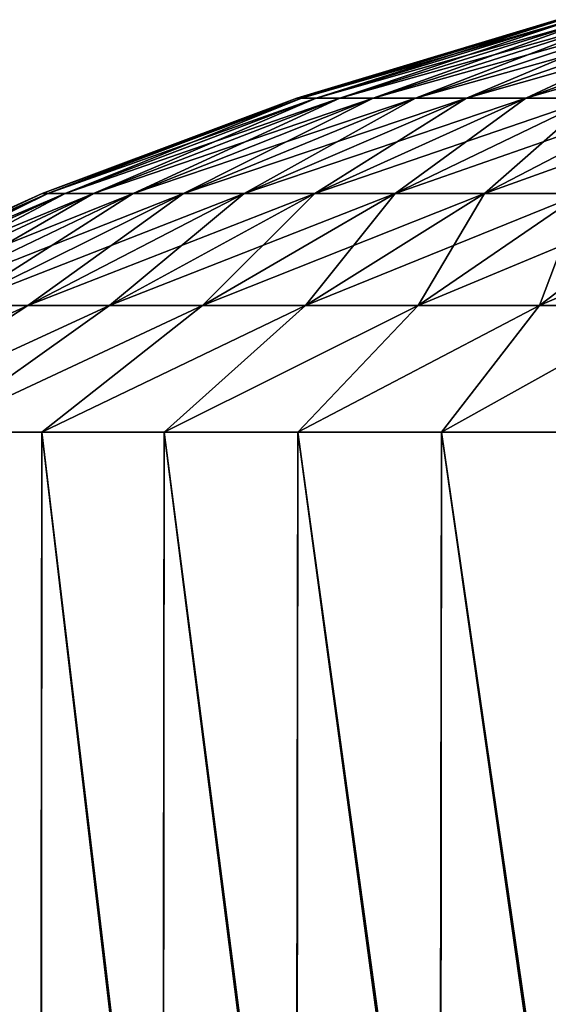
# Model space of a CAD drawing. Header units: metres. Extents: x -46 to 104, y -30 to 30.
# Tile 424 of 656: x 21.335 to 21.717, y 9.586 to 10.298. Entities that reach past the tile are written whole.
import ezdxf

# ---------------------------------------------------------------- set-up
doc = ezdxf.new("R2010")
doc.units = ezdxf.units.M
doc.layers.add('solid_26_000_502_XXX', color=7, linetype='CONTINUOUS')

msp = doc.modelspace()

# ---------------------------------------------------------------- linework, layer by layer
at = {"layer": 'solid_26_000_502_XXX'}
for points in [[(21.535189, 10.241322, 292), (21.723223, 10.298131, 292), (21.726021, 10.298131, 291.934113)], [(21.538666, 10.241322, 292.081818), (21.723223, 10.298131, 292), (21.535189, 10.241322, 292)], [(21.538666, 10.241322, 291.918182), (21.535189, 10.241322, 292), (21.726021, 10.298131, 291.934113)], [(21.538666, 10.241322, 292.081818), (21.726021, 10.298131, 292.065887), (21.723223, 10.298131, 292)], [(21.538666, 10.241322, 291.918182), (21.726021, 10.298131, 291.934113), (21.734396, 10.298131, 291.868713)], [(21.549067, 10.241322, 291.836945), (21.538666, 10.241322, 291.918182), (21.734396, 10.298131, 291.868713)], [(21.538666, 10.241322, 292.081818), (21.549067, 10.241322, 292.163055), (21.726021, 10.298131, 292.065887)], [(21.549067, 10.241322, 291.836945), (21.734396, 10.298131, 291.868713), (21.748287, 10.298131, 291.80426)], [(21.56632, 10.241322, 291.756897), (21.549067, 10.241322, 291.836945), (21.748287, 10.298131, 291.80426)], [(21.549067, 10.241322, 292.163055), (21.734396, 10.298131, 292.131287), (21.726021, 10.298131, 292.065887)], [(21.549067, 10.241322, 292.163055), (21.56632, 10.241322, 292.243103), (21.734396, 10.298131, 292.131287)], [(21.56632, 10.241322, 291.756897), (21.748287, 10.298131, 291.80426), (21.767593, 10.298131, 291.741211)], [(21.590302, 10.241322, 291.678589), (21.56632, 10.241322, 291.756897), (21.767593, 10.298131, 291.741211)], [(21.56632, 10.241322, 292.243103), (21.748287, 10.298131, 292.19574), (21.734396, 10.298131, 292.131287)], [(21.56632, 10.241322, 292.243103), (21.590302, 10.241322, 292.321411), (21.748287, 10.298131, 292.19574)], [(21.590302, 10.241322, 291.678589), (21.767593, 10.298131, 291.741211), (21.792177, 10.298131, 291.680054)], [(21.620836, 10.241322, 291.6026), (21.590302, 10.241322, 291.678589), (21.792177, 10.298131, 291.680054)], [(21.590302, 10.241322, 292.321411), (21.767593, 10.298131, 292.258789), (21.748287, 10.298131, 292.19574)], [(21.590302, 10.241322, 292.321411), (21.620836, 10.241322, 292.3974), (21.767593, 10.298131, 292.258789)], [(21.620836, 10.241322, 291.6026), (21.792177, 10.298131, 291.680054), (21.821861, 10.298131, 291.621155)], [(21.657707, 10.241322, 291.52948), (21.620836, 10.241322, 291.6026), (21.821861, 10.298131, 291.621155)], [(21.620836, 10.241322, 292.3974), (21.792177, 10.298131, 292.319946), (21.767593, 10.298131, 292.258789)], [(21.620836, 10.241322, 292.3974), (21.657707, 10.241322, 292.47052), (21.792177, 10.298131, 292.319946)], [(21.657707, 10.241322, 291.52948), (21.821861, 10.298131, 291.621155), (21.856432, 10.298131, 291.565033)], [(21.700645, 10.241322, 291.459717), (21.657707, 10.241322, 291.52948), (21.856432, 10.298131, 291.565033)], [(21.657707, 10.241322, 292.47052), (21.821861, 10.298131, 292.378845), (21.792177, 10.298131, 292.319946)], [(21.657707, 10.241322, 292.47052), (21.700645, 10.241322, 292.540283), (21.821861, 10.298131, 292.378845)], [(21.700645, 10.241322, 291.459717), (21.856432, 10.298131, 291.565033), (21.895639, 10.298131, 291.512024)], [(21.749342, 10.241322, 291.39389), (21.700645, 10.241322, 291.459717), (21.895639, 10.298131, 291.512024)], [(21.700645, 10.241322, 292.540283), (21.856432, 10.298131, 292.434967), (21.821861, 10.298131, 292.378845)], [(21.700645, 10.241322, 292.540283), (21.749342, 10.241322, 292.60611), (21.856432, 10.298131, 292.434967)], [(21.351257, 10.172379, 292), (21.535189, 10.241322, 292), (21.538666, 10.241322, 291.918182)], [(21.355396, 10.172379, 292.097412), (21.535189, 10.241322, 292), (21.351257, 10.172379, 292)], [(21.355396, 10.172379, 291.902588), (21.351257, 10.172379, 292), (21.538666, 10.241322, 291.918182)], [(21.355396, 10.172379, 292.097412), (21.538666, 10.241322, 292.081818), (21.535189, 10.241322, 292)], [(21.355396, 10.172379, 291.902588), (21.538666, 10.241322, 291.918182), (21.549067, 10.241322, 291.836945)], [(21.367781, 10.172379, 291.805847), (21.355396, 10.172379, 291.902588), (21.549067, 10.241322, 291.836945)], [(21.355396, 10.172379, 292.097412), (21.367781, 10.172379, 292.194153), (21.538666, 10.241322, 292.081818)], [(21.367781, 10.172379, 291.805847), (21.549067, 10.241322, 291.836945), (21.56632, 10.241322, 291.756897)], [(21.388325, 10.172379, 291.710541), (21.367781, 10.172379, 291.805847), (21.56632, 10.241322, 291.756897)], [(21.367781, 10.172379, 292.194153), (21.549067, 10.241322, 292.163055), (21.538666, 10.241322, 292.081818)], [(21.367781, 10.172379, 292.194153), (21.388325, 10.172379, 292.289459), (21.549067, 10.241322, 292.163055)], [(21.388325, 10.172379, 291.710541), (21.56632, 10.241322, 291.756897), (21.590302, 10.241322, 291.678589)], [(21.416878, 10.172379, 291.61731), (21.388325, 10.172379, 291.710541), (21.590302, 10.241322, 291.678589)], [(21.388325, 10.172379, 292.289459), (21.56632, 10.241322, 292.243103), (21.549067, 10.241322, 292.163055)], [(21.388325, 10.172379, 292.289459), (21.416878, 10.172379, 292.38269), (21.56632, 10.241322, 292.243103)], [(21.416878, 10.172379, 291.61731), (21.590302, 10.241322, 291.678589), (21.620836, 10.241322, 291.6026)], [(21.453234, 10.172379, 291.526825), (21.416878, 10.172379, 291.61731), (21.620836, 10.241322, 291.6026)], [(21.416878, 10.172379, 292.38269), (21.590302, 10.241322, 292.321411), (21.56632, 10.241322, 292.243103)], [(21.416878, 10.172379, 292.38269), (21.453234, 10.172379, 292.473175), (21.590302, 10.241322, 292.321411)], [(21.453234, 10.172379, 291.526825), (21.620836, 10.241322, 291.6026), (21.657707, 10.241322, 291.52948)], [(21.497131, 10.172379, 291.439758), (21.453234, 10.172379, 291.526825), (21.657707, 10.241322, 291.52948)], [(21.453234, 10.172379, 292.473175), (21.620836, 10.241322, 292.3974), (21.590302, 10.241322, 292.321411)], [(21.453234, 10.172379, 292.473175), (21.497131, 10.172379, 292.560242), (21.620836, 10.241322, 292.3974)], [(21.497131, 10.172379, 291.439758), (21.657707, 10.241322, 291.52948), (21.700645, 10.241322, 291.459717)], [(21.548256, 10.172379, 291.35672), (21.497131, 10.172379, 291.439758), (21.700645, 10.241322, 291.459717)], [(21.497131, 10.172379, 292.560242), (21.657707, 10.241322, 292.47052), (21.620836, 10.241322, 292.3974)], [(21.497131, 10.172379, 292.560242), (21.548256, 10.172379, 292.64328), (21.657707, 10.241322, 292.47052)], [(21.548256, 10.172379, 291.35672), (21.700645, 10.241322, 291.459717), (21.749342, 10.241322, 291.39389)], [(21.606237, 10.172379, 291.278351), (21.548256, 10.172379, 291.35672), (21.749342, 10.241322, 291.39389)], [(21.548256, 10.172379, 292.64328), (21.700645, 10.241322, 292.540283), (21.657707, 10.241322, 292.47052)], [(21.548256, 10.172379, 292.64328), (21.606237, 10.172379, 292.721649), (21.700645, 10.241322, 292.540283)], [(21.606237, 10.172379, 291.278351), (21.749342, 10.241322, 291.39389), (21.80345, 10.241322, 291.332397)], [(21.670658, 10.172379, 291.205139), (21.606237, 10.172379, 291.278351), (21.80345, 10.241322, 291.332397)], [(21.606237, 10.172379, 292.721649), (21.749342, 10.241322, 292.60611), (21.700645, 10.241322, 292.540283)], [(21.606237, 10.172379, 292.721649), (21.670658, 10.172379, 292.794861), (21.749342, 10.241322, 292.60611)], [(21.670658, 10.172379, 291.205139), (21.80345, 10.241322, 291.332397), (21.862574, 10.241322, 291.275757)], [(21.741055, 10.172379, 291.137665), (21.670658, 10.172379, 291.205139), (21.862574, 10.241322, 291.275757)], [(21.670658, 10.172379, 292.794861), (21.80345, 10.241322, 292.667603), (21.749342, 10.241322, 292.60611)], [(21.670658, 10.172379, 292.794861), (21.741055, 10.172379, 292.862335), (21.80345, 10.241322, 292.667603)], [(21.172211, 10.091596, 292), (21.351257, 10.172379, 292), (21.355396, 10.172379, 291.902588)], [(21.176994, 10.091596, 292.11261), (21.351257, 10.172379, 292), (21.172211, 10.091596, 292)], [(21.176994, 10.091596, 291.88739), (21.172211, 10.091596, 292), (21.355396, 10.172379, 291.902588)], [(21.176994, 10.091596, 292.11261), (21.355396, 10.172379, 292.097412), (21.351257, 10.172379, 292)], [(21.176994, 10.091596, 291.88739), (21.355396, 10.172379, 291.902588), (21.367781, 10.172379, 291.805847)], [(21.191309, 10.091596, 291.775604), (21.176994, 10.091596, 291.88739), (21.367781, 10.172379, 291.805847)], [(21.176994, 10.091596, 292.11261), (21.191309, 10.091596, 292.224396), (21.355396, 10.172379, 292.097412)], [(21.191309, 10.091596, 291.775604), (21.367781, 10.172379, 291.805847), (21.388325, 10.172379, 291.710541)], [(21.215055, 10.091596, 291.665436), (21.191309, 10.091596, 291.775604), (21.388325, 10.172379, 291.710541)], [(21.191309, 10.091596, 292.224396), (21.367781, 10.172379, 292.194153), (21.355396, 10.172379, 292.097412)], [(21.191309, 10.091596, 292.224396), (21.215055, 10.091596, 292.334564), (21.367781, 10.172379, 292.194153)], [(21.215055, 10.091596, 291.665436), (21.388325, 10.172379, 291.710541), (21.416878, 10.172379, 291.61731)], [(21.248058, 10.091596, 291.557648), (21.215055, 10.091596, 291.665436), (21.416878, 10.172379, 291.61731)], [(21.215055, 10.091596, 292.334564), (21.388325, 10.172379, 292.289459), (21.367781, 10.172379, 292.194153)], [(21.215055, 10.091596, 292.334564), (21.248058, 10.091596, 292.442352), (21.388325, 10.172379, 292.289459)], [(21.248058, 10.091596, 291.557648), (21.416878, 10.172379, 291.61731), (21.453234, 10.172379, 291.526825)], [(21.290081, 10.091596, 291.453094), (21.248058, 10.091596, 291.557648), (21.453234, 10.172379, 291.526825)], [(21.248058, 10.091596, 292.442352), (21.416878, 10.172379, 292.38269), (21.388325, 10.172379, 292.289459)], [(21.248058, 10.091596, 292.442352), (21.290081, 10.091596, 292.546906), (21.416878, 10.172379, 292.38269)], [(21.290081, 10.091596, 291.453094), (21.453234, 10.172379, 291.526825), (21.497131, 10.172379, 291.439758)], [(21.34082, 10.091596, 291.352448), (21.290081, 10.091596, 291.453094), (21.497131, 10.172379, 291.439758)], [(21.290081, 10.091596, 292.546906), (21.453234, 10.172379, 292.473175), (21.416878, 10.172379, 292.38269)], [(21.290081, 10.091596, 292.546906), (21.34082, 10.091596, 292.647552), (21.453234, 10.172379, 292.473175)], [(21.34082, 10.091596, 291.352448), (21.497131, 10.172379, 291.439758), (21.548256, 10.172379, 291.35672)], [(21.399914, 10.091596, 291.25647), (21.34082, 10.091596, 291.352448), (21.548256, 10.172379, 291.35672)], [(21.34082, 10.091596, 292.647552), (21.497131, 10.172379, 292.560242), (21.453234, 10.172379, 292.473175)], [(21.34082, 10.091596, 292.647552), (21.399914, 10.091596, 292.74353), (21.497131, 10.172379, 292.560242)], [(21.399914, 10.091596, 291.25647), (21.548256, 10.172379, 291.35672), (21.606237, 10.172379, 291.278351)], [(21.466932, 10.091596, 291.165863), (21.399914, 10.091596, 291.25647), (21.606237, 10.172379, 291.278351)], [(21.399914, 10.091596, 292.74353), (21.548256, 10.172379, 292.64328), (21.497131, 10.172379, 292.560242)], [(21.399914, 10.091596, 292.74353), (21.466932, 10.091596, 292.834137), (21.548256, 10.172379, 292.64328)], [(21.466932, 10.091596, 291.165863), (21.606237, 10.172379, 291.278351), (21.670658, 10.172379, 291.205139)], [(21.541395, 10.091596, 291.081238), (21.466932, 10.091596, 291.165863), (21.670658, 10.172379, 291.205139)], [(21.466932, 10.091596, 292.834137), (21.606237, 10.172379, 292.721649), (21.548256, 10.172379, 292.64328)], [(21.466932, 10.091596, 292.834137), (21.541395, 10.091596, 292.918762), (21.606237, 10.172379, 292.721649)], [(21.541395, 10.091596, 291.081238), (21.670658, 10.172379, 291.205139), (21.741055, 10.172379, 291.137665)], [(21.622763, 10.091596, 291.003265), (21.541395, 10.091596, 291.081238), (21.741055, 10.172379, 291.137665)], [(21.541395, 10.091596, 292.918762), (21.670658, 10.172379, 292.794861), (21.606237, 10.172379, 292.721649)], [(21.541395, 10.091596, 292.918762), (21.622763, 10.091596, 292.996735), (21.670658, 10.172379, 292.794861)], [(21.622763, 10.091596, 291.003265), (21.741055, 10.172379, 291.137665), (21.816919, 10.172379, 291.076416)], [(21.710453, 10.091596, 290.932465), (21.622763, 10.091596, 291.003265), (21.816919, 10.172379, 291.076416)], [(21.622763, 10.091596, 292.996735), (21.741055, 10.172379, 292.862335), (21.670658, 10.172379, 292.794861)], [(21.622763, 10.091596, 292.996735), (21.710453, 10.091596, 293.067535), (21.741055, 10.172379, 292.862335)], [(21.710453, 10.091596, 290.932465), (21.816919, 10.172379, 291.076416), (21.897707, 10.172379, 291.02182)], [(21.803831, 10.091596, 290.869354), (21.710453, 10.091596, 290.932465), (21.897707, 10.172379, 291.02182)], [(21.710453, 10.091596, 293.067535), (21.816919, 10.172379, 292.923584), (21.741055, 10.172379, 292.862335)], [(21.710453, 10.091596, 293.067535), (21.803831, 10.091596, 293.130646), (21.816919, 10.172379, 292.923584)], [(21.34082, 10.091596, 291.352448), (21.200943, 10, 291.250031), (21.140541, 10, 291.366058)], [(21.34082, 10.091596, 291.352448), (21.140541, 10, 291.366058), (21.290081, 10.091596, 291.453094)], [(21.34082, 10.091596, 292.647552), (21.140541, 10, 292.633942), (21.200943, 10, 292.749969)], [(21.290081, 10.091596, 292.546906), (21.140541, 10, 292.633942), (21.34082, 10.091596, 292.647552)], [(21.399914, 10.091596, 291.25647), (21.271307, 10, 291.139587), (21.200943, 10, 291.250031)], [(21.399914, 10.091596, 291.25647), (21.200943, 10, 291.250031), (21.34082, 10.091596, 291.352448)], [(21.399914, 10.091596, 292.74353), (21.200943, 10, 292.749969), (21.271307, 10, 292.860413)], [(21.34082, 10.091596, 292.647552), (21.200943, 10, 292.749969), (21.399914, 10.091596, 292.74353)], [(21.466932, 10.091596, 291.165863), (21.350903, 10, 291.035858), (21.271307, 10, 291.139587)], [(21.466932, 10.091596, 291.165863), (21.271307, 10, 291.139587), (21.399914, 10.091596, 291.25647)], [(21.466932, 10.091596, 292.834137), (21.271307, 10, 292.860413), (21.350903, 10, 292.964142)], [(21.399914, 10.091596, 292.74353), (21.271307, 10, 292.860413), (21.466932, 10.091596, 292.834137)], [(21.541395, 10.091596, 291.081238), (21.439348, 10, 290.939331), (21.350903, 10, 291.035858)], [(21.541395, 10.091596, 291.081238), (21.350903, 10, 291.035858), (21.466932, 10.091596, 291.165863)], [(21.541395, 10.091596, 292.918762), (21.350903, 10, 292.964142), (21.439348, 10, 293.060669)], [(21.466932, 10.091596, 292.834137), (21.350903, 10, 292.964142), (21.541395, 10.091596, 292.918762)], [(21.622763, 10.091596, 291.003265), (21.53583, 10, 290.850922), (21.439348, 10, 290.939331)], [(21.622763, 10.091596, 291.003265), (21.439348, 10, 290.939331), (21.541395, 10.091596, 291.081238)], [(21.622763, 10.091596, 292.996735), (21.439348, 10, 293.060669), (21.53583, 10, 293.149078)], [(21.541395, 10.091596, 292.918762), (21.439348, 10, 293.060669), (21.622763, 10.091596, 292.996735)], [(21.710453, 10.091596, 290.932465), (21.639608, 10, 290.771301), (21.53583, 10, 290.850922)], [(21.710453, 10.091596, 290.932465), (21.53583, 10, 290.850922), (21.622763, 10.091596, 291.003265)], [(21.710453, 10.091596, 293.067535), (21.53583, 10, 293.149078), (21.639608, 10, 293.228699)], [(21.622763, 10.091596, 292.996735), (21.53583, 10, 293.149078), (21.710453, 10.091596, 293.067535)], [(21.803831, 10.091596, 290.869354), (21.75004, 10, 290.700928), (21.639608, 10, 290.771301)], [(21.803831, 10.091596, 290.869354), (21.639608, 10, 290.771301), (21.710453, 10.091596, 290.932465)], [(21.803831, 10.091596, 293.130646), (21.639608, 10, 293.228699), (21.75004, 10, 293.299072)], [(21.710453, 10.091596, 293.067535), (21.639608, 10, 293.228699), (21.803831, 10.091596, 293.130646)], [(21.271307, 10, 291.139587), (21.350113, 9.272337, 291.036804), (21.270592, 9.277108, 291.140594)], [(21.271307, 10, 292.860413), (21.270771, 9.264531, 292.85965), (21.350365, 9.258237, 292.963501)], [(21.271307, 10, 291.139587), (21.350903, 10, 291.035858), (21.350113, 9.272337, 291.036804)], [(21.350903, 10, 292.964142), (21.271307, 10, 292.860413), (21.350365, 9.258237, 292.963501)], [(21.350903, 10, 291.035858), (21.438396, 9.266903, 290.940277), (21.350113, 9.272337, 291.036804)], [(21.350903, 10, 292.964142), (21.350365, 9.258237, 292.963501), (21.43873, 9.251386, 293.060059)], [(21.350903, 10, 291.035858), (21.439348, 10, 290.939331), (21.438396, 9.266903, 290.940277)], [(21.439348, 10, 293.060669), (21.350903, 10, 292.964142), (21.43873, 9.251386, 293.060059)], [(21.439348, 10, 290.939331), (21.534777, 9.260847, 290.851807), (21.438396, 9.266903, 290.940277)], [(21.439348, 10, 293.060669), (21.43873, 9.251386, 293.060059), (21.535202, 9.24403, 293.14856)], [(21.439348, 10, 290.939331), (21.53583, 10, 290.850922), (21.534777, 9.260847, 290.851807)], [(21.53583, 10, 293.149078), (21.439348, 10, 293.060669), (21.535202, 9.24403, 293.14856)], [(21.53583, 10, 290.850922), (21.638529, 9.254215, 290.772064), (21.534777, 9.260847, 290.851807)], [(21.53583, 10, 293.149078), (21.535202, 9.24403, 293.14856), (21.63905, 9.236225, 293.228302)], [(21.53583, 10, 290.850922), (21.639608, 10, 290.771301), (21.638529, 9.254215, 290.772064)], [(21.639608, 10, 293.228699), (21.53583, 10, 293.149078), (21.63905, 9.236225, 293.228302)], [(21.639608, 10, 290.771301), (21.748867, 9.247056, 290.70163), (21.638529, 9.254215, 290.772064)], [(21.639608, 10, 293.228699), (21.63905, 9.236225, 293.228302), (21.749483, 9.22803, 293.298737)], [(21.639608, 10, 290.771301), (21.75004, 10, 290.700928), (21.748867, 9.247056, 290.70163)], [(21.75004, 10, 293.299072), (21.639608, 10, 293.228699), (21.749483, 9.22803, 293.298737)]]:
    msp.add_3dface(points, dxfattribs=at)

doc.saveas('drawing.dxf')
